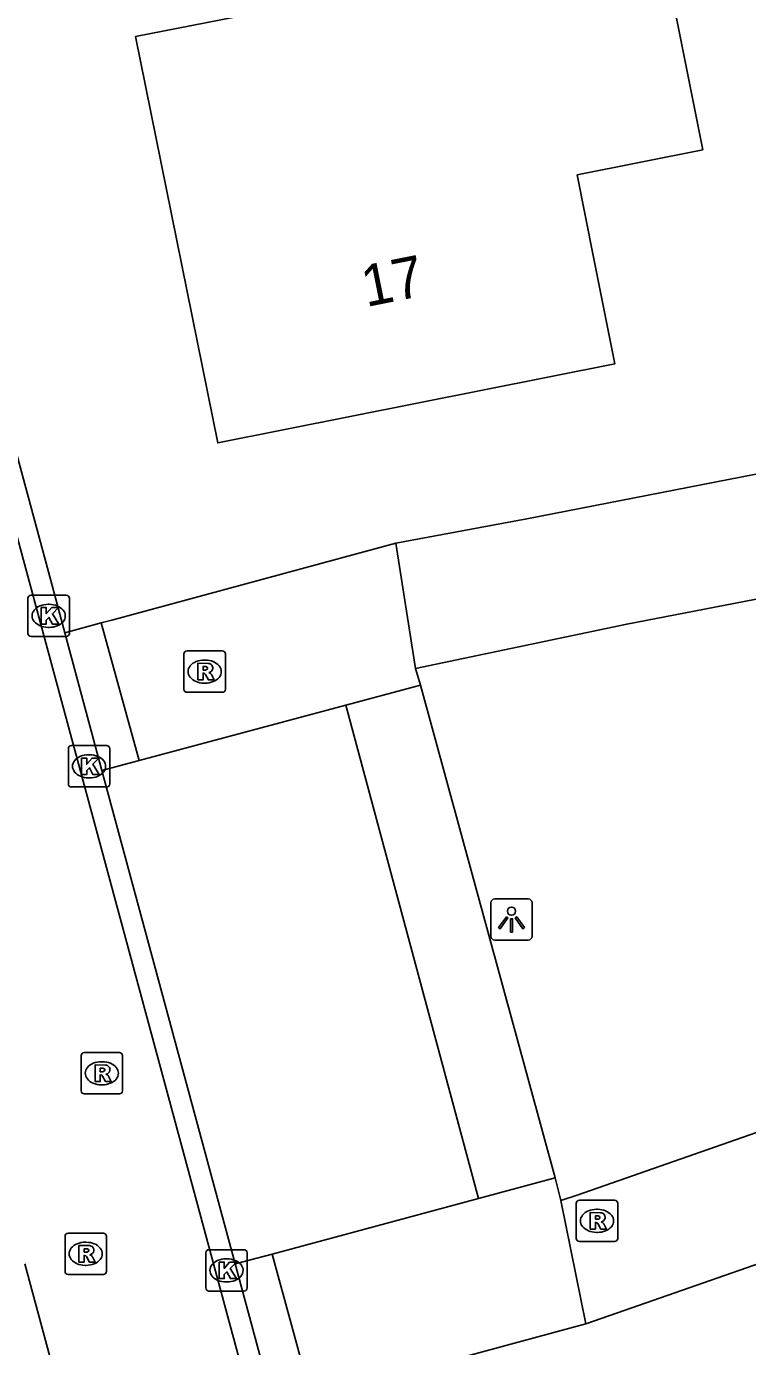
# Model space of a CAD drawing. Extents: x 162675 to 163482, y 379761 to 381227.
# Drawn here: x 162875.6 to 162893.04, y 380538.21 to 380570.14 of the extents above; entities that cross this region are included whole.
import ezdxf

# ---------------------------------------------------------------- set-up
doc = ezdxf.new("R2010")
doc.units = 0
for name, color, linetype in [('IMGEO_Kolk', 7, 'Continuous'), ('IMGEO_Lichtpunt', 7, 'Continuous'), ('IMGEO_Pand', 7, 'Continuous'), ('IMGEO_Pand_nummerreeks', 7, 'Continuous'), ('IMGEO_Rijbaan_lokaal_gesloten', 7, 'Continuous'), ('IMGEO_Rijbaan_lokaal_open', 7, 'Continuous'), ('IMGEO_Rioolput', 7, 'Continuous'), ('IMGEO_Voetpad_open', 7, 'Continuous')]:
    doc.layers.add(name, color=color, linetype=linetype)

msp = doc.modelspace()

# ---------------------------------------------------------------- linework, layer by layer
at = {"layer": 'IMGEO_Kolk'}
for p, q in [((162875.709, 380556.384), (162876.561, 380556.384)), ((162875.634, 380555.458), (162875.634, 380556.31)), ((162876.122, 380556.164), (162876.147, 380556.164)), ((162876.635, 380556.31), (162876.635, 380555.458)), ((162876.561, 380555.384), (162875.709, 380555.384)), ((162876.145, 380555.604), (162876.12, 380555.604)), ((162876.611, 380551.818), (162876.611, 380552.67)), ((162876.686, 380552.744), (162877.538, 380552.744)), ((162877.099, 380552.524), (162877.124, 380552.524)), ((162877.612, 380552.67), (162877.612, 380551.818)), ((162877.122, 380551.964), (162877.097, 380551.964)), ((162877.538, 380551.744), (162876.686, 380551.744)), ((162879.936, 380539.624), (162879.936, 380540.476)), ((162880.011, 380540.55), (162880.863, 380540.55)), ((162880.937, 380540.476), (162880.937, 380539.624)), ((162880.424, 380540.33), (162880.449, 380540.33)), ((162880.447, 380539.77), (162880.422, 380539.77)), ((162880.863, 380539.55), (162880.011, 380539.55))]:
    msp.add_line(p, q, dxfattribs=at)
for points in [[(162875.709, 380556.384), (162876.561, 380556.384)], [(162875.634, 380555.458), (162875.634, 380556.31)], [(162875.955, 380556.084), (162876.078, 380556.084), (162876.078, 380555.933), (162876.208, 380556.084), (162876.372, 380556.084), (162876.226, 380555.933), (162876.379, 380555.684), (162876.227, 380555.684), (162876.142, 380555.848), (162876.078, 380555.781), (162876.078, 380555.684), (162875.955, 380555.684), (162875.955, 380556.084)], [(162876.635, 380556.31), (162876.635, 380555.458)], [(162876.561, 380555.384), (162875.709, 380555.384)], [(162876.611, 380551.818), (162876.611, 380552.67)], [(162876.686, 380552.744), (162877.538, 380552.744)], [(162877.612, 380552.67), (162877.612, 380551.818)], [(162876.932, 380552.444), (162877.055, 380552.444), (162877.055, 380552.293), (162877.185, 380552.444), (162877.349, 380552.444), (162877.203, 380552.293), (162877.356, 380552.044), (162877.204, 380552.044), (162877.119, 380552.208), (162877.055, 380552.141), (162877.055, 380552.044), (162876.932, 380552.044), (162876.932, 380552.444)], [(162877.538, 380551.744), (162876.686, 380551.744)], [(162879.936, 380539.624), (162879.936, 380540.476)], [(162880.011, 380540.55), (162880.863, 380540.55)], [(162880.937, 380540.476), (162880.937, 380539.624)], [(162880.257, 380540.25), (162880.38, 380540.25), (162880.38, 380540.099), (162880.51, 380540.25), (162880.674, 380540.25), (162880.528, 380540.099), (162880.681, 380539.85), (162880.529, 380539.85), (162880.444, 380540.014), (162880.38, 380539.947), (162880.38, 380539.85), (162880.257, 380539.85), (162880.257, 380540.25)], [(162880.863, 380539.55), (162880.011, 380539.55)]]:
    msp.add_lwpolyline(points, dxfattribs=at)
for centre, start, end in [((162875.711, 380556.308), 91.552, 178.448), ((162875.711, 380556.308), 91.552, 178.448), ((162876.559, 380556.308), 1.552, 88.448), ((162876.559, 380556.308), 1.552, 88.448), ((162875.711, 380555.46), 181.552, 268.448), ((162875.711, 380555.46), 181.552, 268.448), ((162876.559, 380555.46), 271.552, 358.448), ((162876.559, 380555.46), 271.552, 358.448), ((162876.688, 380552.668), 91.552, 178.448), ((162876.688, 380552.668), 91.552, 178.448), ((162877.536, 380552.668), 1.552, 88.448), ((162877.536, 380552.668), 1.552, 88.448), ((162876.688, 380551.82), 181.552, 268.448), ((162876.688, 380551.82), 181.552, 268.448), ((162877.536, 380551.82), 271.552, 358.448), ((162877.536, 380551.82), 271.552, 358.448), ((162880.013, 380540.474), 91.552, 178.448), ((162880.013, 380540.474), 91.552, 178.448), ((162880.861, 380540.474), 1.552, 88.448), ((162880.861, 380540.474), 1.552, 88.448), ((162880.013, 380539.626), 181.552, 268.448), ((162880.013, 380539.626), 181.552, 268.448), ((162880.861, 380539.626), 271.552, 358.448), ((162880.861, 380539.626), 271.552, 358.448)]:
    msp.add_arc(centre, 0.0765, start, end, dxfattribs=at)
for centre, major_axis, ratio, start_param, end_param in [((162876.121, 380555.884), (-0.387, 0.002), 0.722429, 4.712389, 7.853982), ((162876.146, 380555.884), (-0.39, 0.002), 0.717154, 1.570796, 4.712389), ((162877.098, 380552.244), (-0.387, 0.002), 0.722429, 4.712389, 7.853982), ((162877.123, 380552.244), (-0.39, 0.002), 0.717154, 1.570796, 4.712389), ((162880.423, 380540.05), (-0.387, 0.002), 0.722429, 4.712389, 7.853982), ((162880.448, 380540.05), (-0.39, 0.002), 0.717154, 1.570796, 4.712389)]:
    msp.add_ellipse(centre, major_axis=major_axis, ratio=ratio, start_param=start_param, end_param=end_param, dxfattribs=at)
at = {"layer": 'IMGEO_Lichtpunt'}
for p, q in [((162887.732, 380549.036), (162886.924, 380549.036)), ((162887.732, 380549.036), (162886.924, 380549.036)), ((162886.83, 380548.941), (162886.83, 380548.134)), ((162886.83, 380548.941), (162886.83, 380548.134)), ((162887.826, 380548.134), (162887.826, 380548.941)), ((162887.826, 380548.134), (162887.826, 380548.941)), ((162886.924, 380548.04), (162887.732, 380548.04)), ((162886.924, 380548.04), (162887.732, 380548.04))]:
    msp.add_line(p, q, dxfattribs=at)
for points in [[(162887.204, 380548.605), (162887.243, 380548.577), (162887.055, 380548.315), (162887.017, 380548.342), (162887.204, 380548.605)], [(162887.306, 380548.557), (162887.353, 380548.557), (162887.353, 380548.235), (162887.306, 380548.235), (162887.306, 380548.557)], [(162887.416, 380548.577), (162887.454, 380548.604), (162887.641, 380548.342), (162887.602, 380548.314), (162887.416, 380548.577)]]:
    msp.add_lwpolyline(points, dxfattribs=at)
msp.add_circle((162887.329, 380548.739), 0.0994, dxfattribs=at)
for centre, start, end in [((162886.924, 380548.941), 90, 180), ((162886.924, 380548.941), 90, 180), ((162887.732, 380548.941), 0, 90), ((162887.732, 380548.941), 0, 90), ((162886.924, 380548.134), 180, 270), ((162886.924, 380548.134), 180, 270), ((162887.732, 380548.134), 270, 0), ((162887.732, 380548.134), 270, 360)]:
    msp.add_arc(centre, 0.0946, start, end, dxfattribs=at)
at = {"layer": 'IMGEO_Pand'}
msp.add_lwpolyline([(162891.958, 380567.159), (162888.918, 380566.553), (162889.315, 380564.562), (162889.829, 380561.983), (162880.225, 380560.068), (162878.237, 380569.899), (162887.775, 380571.77), (162887.208, 380574.614), (162890.347, 380575.24), (162891.958, 380567.159)], dxfattribs=at)
at = {"layer": 'IMGEO_Rijbaan_lokaal_gesloten'}
for points in [[(162847.107, 380663.14), (162858.479, 380620.583), (162864.293, 380598.811), (162886.907, 380515.067), (162890.125, 380503.167)], [(162875.558, 380540.207), (162882.977, 380512.698)]]:
    msp.add_lwpolyline(points, dxfattribs=at)
at = {"layer": 'IMGEO_Rijbaan_lokaal_open'}
for points in [[(162876.524, 380555.474), (162876.183, 380556.737), (162864.386, 380600.474)], [(162884.529, 380557.64), (162887.699, 380558.228), (162916.304, 380563.813), (162938.452, 380568.15), (162939.612, 380563.204)], [(162934.333, 380564.267), (162910.775, 380559.676), (162890.117, 380555.685), (162885.007, 380554.613)], [(162940.106, 380561.095), (162941.094, 380556.882), (162889.706, 380538.955), (162889.128, 380538.756)], [(162888.523, 380541.742), (162888.916, 380541.869), (162936.004, 380558.327)], [(162877.407, 380555.713), (162877.661, 380555.782), (162884.529, 380557.64)], [(162885.007, 380554.613), (162884.529, 380557.64)], [(162877.407, 380555.713), (162878.32, 380552.382)], [(162877.424, 380552.141), (162876.524, 380555.474)], [(162885.007, 380554.613), (162885.127, 380554.21)], [(162883.324, 380553.726), (162885.127, 380554.21)], [(162878.32, 380552.382), (162883.324, 380553.726)], [(162880.645, 380540.205), (162877.424, 380552.141)], [(162886.529, 380541.792), (162888.384, 380542.292)], [(162888.384, 380542.292), (162888.523, 380541.742)], [(162886.529, 380541.792), (162881.537, 380540.446)], [(162888.523, 380541.742), (162889.128, 380538.756)], [(162881.537, 380540.446), (162882.488, 380536.96)], [(162881.586, 380536.716), (162880.645, 380540.205)], [(162889.128, 380538.756), (162882.488, 380536.96)]]:
    msp.add_lwpolyline(points, dxfattribs=at)
at = {"layer": 'IMGEO_Rioolput'}
for p, q in [((162879.407, 380554.11), (162879.407, 380554.962)), ((162879.482, 380555.036), (162880.334, 380555.036)), ((162879.895, 380554.816), (162879.92, 380554.816)), ((162880.408, 380554.962), (162880.408, 380554.11)), ((162879.918, 380554.256), (162879.893, 380554.256)), ((162880.334, 380554.036), (162879.482, 380554.036)), ((162876.92, 380544.393), (162876.92, 380545.245)), ((162876.995, 380545.319), (162877.847, 380545.319)), ((162877.921, 380545.245), (162877.921, 380544.393)), ((162877.408, 380545.099), (162877.433, 380545.099)), ((162877.431, 380544.539), (162877.406, 380544.539)), ((162877.847, 380544.319), (162876.995, 380544.319)), ((162888.896, 380540.822), (162888.896, 380541.674)), ((162888.971, 380541.748), (162889.823, 380541.748)), ((162889.897, 380541.674), (162889.897, 380540.822)), ((162889.384, 380541.528), (162889.409, 380541.528)), ((162876.53, 380540.025), (162876.53, 380540.877)), ((162876.605, 380540.951), (162877.457, 380540.951)), ((162877.018, 380540.731), (162877.043, 380540.731)), ((162877.531, 380540.877), (162877.531, 380540.025)), ((162889.823, 380540.748), (162888.971, 380540.748)), ((162889.407, 380540.968), (162889.382, 380540.968)), ((162877.041, 380540.171), (162877.016, 380540.171)), ((162877.457, 380539.951), (162876.605, 380539.951))]:
    msp.add_line(p, q, dxfattribs=at)
for points in [[(162879.407, 380554.11), (162879.407, 380554.962)], [(162879.482, 380555.036), (162880.334, 380555.036)], [(162880.408, 380554.962), (162880.408, 380554.11)], [(162879.996, 380554.734), (162879.744, 380554.736), (162879.744, 380554.336)], [(162879.744, 380554.336), (162879.868, 380554.336), (162879.868, 380554.498), (162879.879, 380554.498)], [(162879.922, 380554.655), (162879.868, 380554.655), (162879.868, 380554.574)], [(162879.868, 380554.574), (162879.92, 380554.574)], [(162879.926, 380554.469), (162879.997, 380554.336), (162880.137, 380554.336), (162880.072, 380554.462)], [(162880.334, 380554.036), (162879.482, 380554.036)], [(162876.92, 380544.393), (162876.92, 380545.245)], [(162876.995, 380545.319), (162877.847, 380545.319)], [(162877.921, 380545.245), (162877.921, 380544.393)], [(162877.509, 380545.017), (162877.257, 380545.019), (162877.257, 380544.619)], [(162877.435, 380544.938), (162877.381, 380544.938), (162877.381, 380544.857)], [(162877.381, 380544.857), (162877.433, 380544.857)], [(162877.257, 380544.619), (162877.381, 380544.619), (162877.381, 380544.781), (162877.392, 380544.781)], [(162877.439, 380544.752), (162877.51, 380544.619), (162877.65, 380544.619), (162877.585, 380544.745)], [(162877.847, 380544.319), (162876.995, 380544.319)], [(162888.896, 380540.822), (162888.896, 380541.674)], [(162888.971, 380541.748), (162889.823, 380541.748)], [(162889.897, 380541.674), (162889.897, 380540.822)], [(162889.485, 380541.446), (162889.233, 380541.448), (162889.233, 380541.048)], [(162889.411, 380541.367), (162889.357, 380541.367), (162889.357, 380541.286)], [(162889.233, 380541.048), (162889.357, 380541.048), (162889.357, 380541.21), (162889.368, 380541.21)], [(162889.357, 380541.286), (162889.409, 380541.286)], [(162889.415, 380541.181), (162889.486, 380541.048), (162889.626, 380541.048), (162889.561, 380541.174)], [(162876.53, 380540.025), (162876.53, 380540.877)], [(162876.605, 380540.951), (162877.457, 380540.951)], [(162877.531, 380540.877), (162877.531, 380540.025)], [(162889.823, 380540.748), (162888.971, 380540.748)], [(162877.119, 380540.649), (162876.867, 380540.651), (162876.867, 380540.251)], [(162876.867, 380540.251), (162876.991, 380540.251), (162876.991, 380540.413), (162877.002, 380540.413)], [(162877.045, 380540.57), (162876.991, 380540.57), (162876.991, 380540.489)], [(162876.991, 380540.489), (162877.043, 380540.489)], [(162877.049, 380540.384), (162877.12, 380540.251), (162877.26, 380540.251), (162877.195, 380540.377)], [(162877.457, 380539.951), (162876.605, 380539.951)]]:
    msp.add_lwpolyline(points, dxfattribs=at)
for centre, radius, start, end in [((162879.484, 380554.96), 0.0765, 91.552, 178.448), ((162879.484, 380554.96), 0.0765, 91.552, 178.448), ((162880.332, 380554.96), 0.0765, 1.552, 88.448), ((162880.332, 380554.96), 0.0765, 1.552, 88.448), ((162879.878, 380554.445), 0.0533, 26.0293, 88.6989), ((162879.904, 380554.763), 0.19, 274.7715, 282.9687), ((162879.928, 380554.559), 0.0964, 77.0061, 93.1865), ((162879.942, 380554.616), 0.0378, 276.6634, 79.6772), ((162879.995, 380554.624), 0.109, 350.3612, 89.416), ((162879.993, 380554.624), 0.112, 277.5842, 350.9817), ((162879.977, 380554.409), 0.108, 29.5134, 73.7905), ((162879.484, 380554.112), 0.0765, 181.552, 268.448), ((162879.484, 380554.112), 0.0765, 181.552, 268.448), ((162880.332, 380554.112), 0.0765, 271.552, 358.448), ((162880.332, 380554.112), 0.0765, 271.552, 358.448), ((162876.997, 380545.243), 0.0765, 91.552, 178.448), ((162876.997, 380545.243), 0.0765, 91.552, 178.448), ((162877.845, 380545.243), 0.0765, 1.552, 88.448), ((162877.845, 380545.243), 0.0765, 1.552, 88.448), ((162877.417, 380545.046), 0.19, 274.7715, 282.9687), ((162877.441, 380544.842), 0.0964, 77.0061, 93.1865), ((162877.455, 380544.899), 0.0378, 276.6634, 79.6772), ((162877.508, 380544.907), 0.109, 350.3612, 89.416), ((162877.506, 380544.907), 0.112, 277.5842, 350.9817), ((162877.391, 380544.728), 0.0533, 26.0293, 88.6989), ((162877.49, 380544.692), 0.108, 29.5134, 73.7905), ((162876.997, 380544.395), 0.0765, 181.552, 268.448), ((162876.997, 380544.395), 0.0765, 181.552, 268.448), ((162877.845, 380544.395), 0.0765, 271.552, 358.448), ((162877.845, 380544.395), 0.0765, 271.552, 358.448), ((162888.973, 380541.672), 0.0765, 91.552, 178.448), ((162888.973, 380541.672), 0.0765, 91.552, 178.448), ((162889.821, 380541.672), 0.0765, 1.552, 88.448), ((162889.821, 380541.672), 0.0765, 1.552, 88.448), ((162889.417, 380541.271), 0.0964, 77.0061, 93.1865), ((162889.431, 380541.328), 0.0378, 276.6634, 79.6772), ((162889.484, 380541.336), 0.109, 350.3612, 89.416), ((162889.367, 380541.157), 0.0533, 26.0293, 88.6989), ((162889.393, 380541.475), 0.19, 274.7715, 282.9687), ((162889.482, 380541.336), 0.112, 277.5842, 350.9817), ((162889.466, 380541.121), 0.108, 29.5134, 73.7905), ((162876.607, 380540.875), 0.0765, 91.552, 178.448), ((162876.607, 380540.875), 0.0765, 91.552, 178.448), ((162877.455, 380540.875), 0.0765, 1.552, 88.448), ((162877.455, 380540.875), 0.0765, 1.552, 88.448), ((162888.973, 380540.824), 0.0765, 181.552, 268.448), ((162888.973, 380540.824), 0.0765, 181.552, 268.448), ((162889.821, 380540.824), 0.0765, 271.552, 358.448), ((162889.821, 380540.824), 0.0765, 271.552, 358.448), ((162877.001, 380540.36), 0.0533, 26.0293, 88.6989), ((162877.027, 380540.678), 0.19, 274.7715, 282.9687), ((162877.051, 380540.474), 0.0964, 77.0061, 93.1865), ((162877.065, 380540.531), 0.0378, 276.6634, 79.6772), ((162877.118, 380540.539), 0.109, 350.3612, 89.416), ((162877.116, 380540.539), 0.112, 277.5842, 350.9817), ((162877.1, 380540.324), 0.108, 29.5134, 73.7905), ((162876.607, 380540.027), 0.0765, 181.552, 268.448), ((162876.607, 380540.027), 0.0765, 181.552, 268.448), ((162877.455, 380540.027), 0.0765, 271.552, 358.448), ((162877.455, 380540.027), 0.0765, 271.552, 358.448)]:
    msp.add_arc(centre, radius, start, end, dxfattribs=at)
for centre, major_axis, ratio, start_param, end_param in [((162879.894, 380554.536), (-0.387, 0.002), 0.722429, 4.712389, 7.853982), ((162879.919, 380554.536), (-0.39, 0.002), 0.717154, 1.570796, 4.712389), ((162877.407, 380544.819), (-0.387, 0.002), 0.722429, 4.712389, 7.853982), ((162877.432, 380544.819), (-0.39, 0.002), 0.717154, 1.570796, 4.712389), ((162889.383, 380541.248), (-0.387, 0.002), 0.722429, 4.712389, 7.853982), ((162889.408, 380541.248), (-0.39, 0.002), 0.717154, 1.570796, 4.712389), ((162877.017, 380540.451), (-0.387, 0.002), 0.722429, 4.712389, 7.853982), ((162877.042, 380540.451), (-0.39, 0.002), 0.717154, 1.570796, 4.712389)]:
    msp.add_ellipse(centre, major_axis=major_axis, ratio=ratio, start_param=start_param, end_param=end_param, dxfattribs=at)
at = {"layer": 'IMGEO_Voetpad_open'}
for points in [[(162876.524, 380555.474), (162877.407, 380555.713)], [(162885.127, 380554.21), (162888.384, 380542.292)], [(162883.324, 380553.726), (162886.529, 380541.792)], [(162878.32, 380552.382), (162877.424, 380552.141)], [(162880.645, 380540.205), (162881.537, 380540.446)]]:
    msp.add_lwpolyline(points, dxfattribs=at)

# ---------------------------------------------------------------- texts
at = {"layer": 'IMGEO_Pand_nummerreeks'}
msp.add_text('17', height=1, rotation=11.2767, dxfattribs=at).set_placement((162883.813, 380563.353))

doc.saveas('drawing.dxf')
